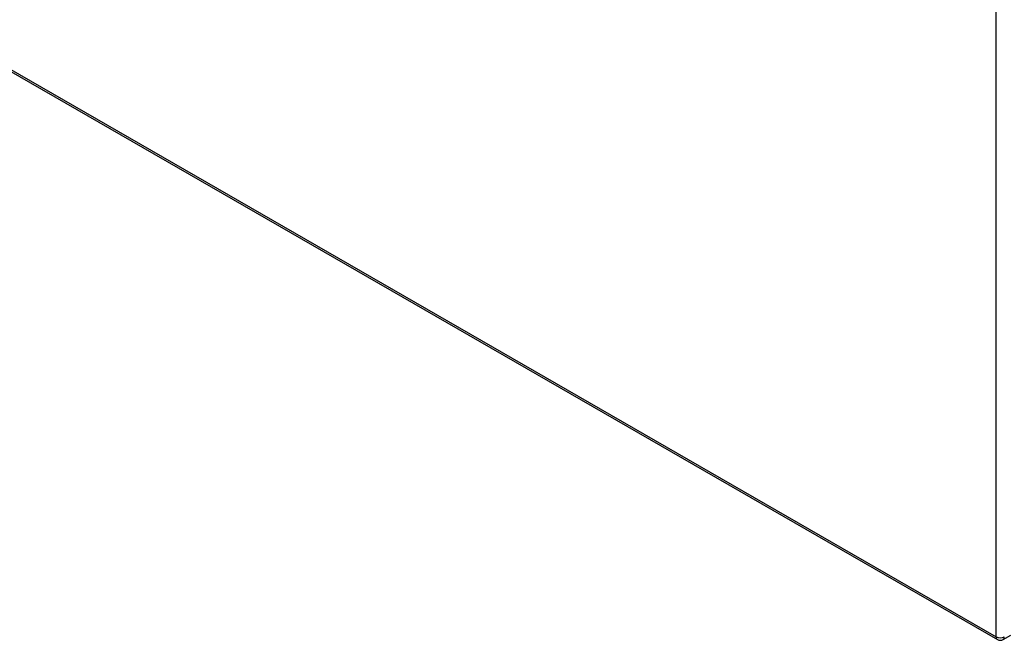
# Model space of a CAD drawing. Header units: inches. Extents: x 14 to 456, y 41 to 215.
# Tile 266 of 361: x 404 to 421, y 168 to 178. Entities that reach past the tile are written whole.
import ezdxf

# ---------------------------------------------------------------- set-up
doc = ezdxf.new("R2010")
doc.units = ezdxf.units.IN
doc.header["$MEASUREMENT"] = 0
doc.layers.add('Visible Edges(ANSI)', color=7, linetype='Continuous', lineweight=25)
doc.layers.add('Visible Tangent Edges(ANSI)', color=7, linetype='Continuous', lineweight=25)

msp = doc.modelspace()

# ---------------------------------------------------------------- linework, layer by layer
at = {"layer": 'Visible Edges(ANSI)'}
for p, q in [((387.204, 187.035), (420.865, 167.651)), ((420.964, 167.651), (421.095, 167.726))]:
    msp.add_line(p, q, dxfattribs=at)
msp.add_arc((420.915, 167.737), 0.099, 240.064, 299.936, dxfattribs=at)
at = {"layer": 'Visible Tangent Edges(ANSI)'}
for p, q in [((420.845, 167.696), (420.845, 191.994)), ((387.183, 187.081), (420.845, 167.696))]:
    msp.add_line(p, q, dxfattribs=at)
for major_axis, ratio, start_param, end_param in [((-0.0494, -0.0858), 0.578093, 5.495853, 6.283185), ((0.099, 0), 0.575862, 3.926991, 5.497787), ((0.0494, -0.0858), 0.578093, 0, 0.787332)]:
    msp.add_ellipse((420.915, 167.737), major_axis=major_axis, ratio=ratio, start_param=start_param, end_param=end_param, dxfattribs=at)

doc.saveas('drawing.dxf')
